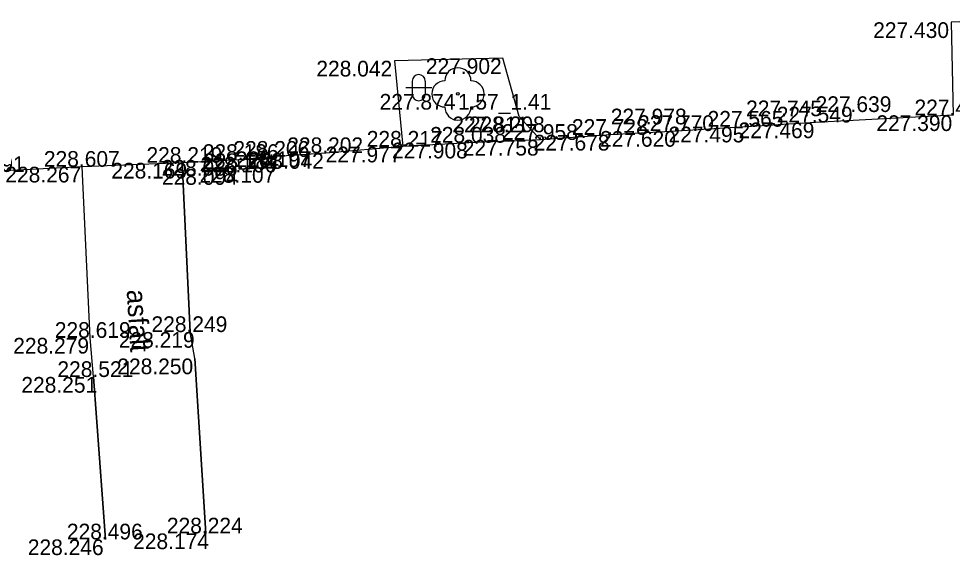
# Model space of a CAD drawing. Extents: x -599516 to -599132, y -1163668 to -1163119.
# Drawn here: x -599405.11 to -599387.26, y -1163182.81 to -1163172.56 of the extents above; entities that cross this region are included whole.
import ezdxf

# ---------------------------------------------------------------- set-up
doc = ezdxf.new("R2010")
doc.units = 0
for name, color, linetype in [('Bod-oznac1', 7, 'Continuous'), ('Bod-oznac2', 7, 'Continuous'), ('Bod-oznac3', 7, 'Continuous'), ('Bod-vyska1', 7, 'Continuous'), ('Bod-vyska2', 7, 'Continuous'), ('Bod-vyska3', 7, 'Continuous'), ('Z_cela-hrobu-dolni-linie', 7, 'Continuous'), ('Z_cela-hrobu-horni-linie', 7, 'Continuous'), ('Z_chodnik', 7, 'Continuous'), ('Z_komunikace', 7, 'Continuous'), ('Z_kultury-znacky', 7, 'Continuous'), ('Z_obvod-kmene-spodek-ve-vysce1_2m', 7, 'Continuous'), ('Z_popis-budov-povrchu', 7, 'Continuous'), ('Z_stromy-kere', 7, 'Continuous')]:
    doc.layers.add(name, color=color, linetype=linetype)

msp = doc.modelspace()

# ---------------------------------------------------------------- linework, layer by layer
at = {"layer": 'Bod-oznac1'}
for p, q in [((-599387.284, -1163172.626), (-599387.284, -1163172.626)), ((-599397.929, -1163173.362), (-599397.929, -1163173.362)), ((-599395.857, -1163173.314), (-599395.857, -1163173.314)), ((-599396.714, -1163173.995), (-599396.714, -1163173.995)), ((-599395.545, -1163174.429), (-599395.545, -1163174.429)), ((-599389.878, -1163174.541), (-599389.878, -1163174.541)), ((-599393.792, -1163174.777), (-599393.792, -1163174.777)), ((-599392.527, -1163174.704), (-599392.527, -1163174.704)), ((-599391.206, -1163174.621), (-599391.206, -1163174.621)), ((-599396.505, -1163174.927), (-599396.505, -1163174.927)), ((-599395.136, -1163174.873), (-599395.136, -1163174.873)), ((-599399.236, -1163175.126), (-599399.236, -1163175.126)), ((-599397.766, -1163175.003), (-599397.766, -1163175.003)), ((-599401.984, -1163175.312), (-599401.984, -1163175.312)), ((-599400.908, -1163175.257), (-599400.908, -1163175.257)), ((-599400.271, -1163175.196), (-599400.271, -1163175.196)), ((-599403.893, -1163175.387), (-599403.893, -1163175.387)), ((-599400.892, -1163175.432), (-599400.892, -1163175.432)), ((-599400.276, -1163175.393), (-599400.276, -1163175.393)), ((-599401.83, -1163178.546), (-599401.83, -1163178.546)), ((-599403.742, -1163178.657), (-599403.742, -1163178.657)), ((-599401.744, -1163179.052), (-599401.744, -1163179.052)), ((-599403.68, -1163179.405), (-599403.68, -1163179.405)), ((-599401.531, -1163182.395), (-599401.531, -1163182.395)), ((-599403.453, -1163182.509), (-599403.453, -1163182.509))]:
    msp.add_line(p, q, dxfattribs=at)
at = {"layer": 'Bod-oznac2'}
for p, q in [((-599389.878, -1163174.541), (-599389.878, -1163174.541)), ((-599393.792, -1163174.777), (-599393.792, -1163174.777)), ((-599392.527, -1163174.704), (-599392.527, -1163174.704)), ((-599391.206, -1163174.621), (-599391.206, -1163174.621)), ((-599396.505, -1163174.927), (-599396.505, -1163174.927)), ((-599395.136, -1163174.873), (-599395.136, -1163174.873)), ((-599399.236, -1163175.126), (-599399.236, -1163175.126)), ((-599397.766, -1163175.003), (-599397.766, -1163175.003)), ((-599401.984, -1163175.312), (-599401.984, -1163175.312)), ((-599400.908, -1163175.257), (-599400.908, -1163175.257)), ((-599400.271, -1163175.196), (-599400.271, -1163175.196)), ((-599403.893, -1163175.387), (-599403.893, -1163175.387)), ((-599400.892, -1163175.432), (-599400.892, -1163175.432)), ((-599400.276, -1163175.393), (-599400.276, -1163175.393)), ((-599401.83, -1163178.546), (-599401.83, -1163178.546)), ((-599403.742, -1163178.657), (-599403.742, -1163178.657)), ((-599403.68, -1163179.405), (-599403.68, -1163179.405)), ((-599401.531, -1163182.395), (-599401.531, -1163182.395)), ((-599403.453, -1163182.509), (-599403.453, -1163182.509))]:
    msp.add_line(p, q, dxfattribs=at)
at = {"layer": 'Bod-oznac3'}
for p, q in [((-599389.878, -1163174.541), (-599389.878, -1163174.541)), ((-599393.792, -1163174.777), (-599393.792, -1163174.777)), ((-599391.206, -1163174.621), (-599391.206, -1163174.621)), ((-599396.505, -1163174.927), (-599396.505, -1163174.927))]:
    msp.add_line(p, q, dxfattribs=at)
at = {"layer": 'Z_cela-hrobu-dolni-linie'}
for points in [[(-599395.136, -1163174.873), (-599396.505, -1163174.927), (-599397.766, -1163175.003)], [(-599400.908, -1163175.257), (-599400.892, -1163175.432), (-599400.276, -1163175.393), (-599400.271, -1163175.196)]]:
    msp.add_lwpolyline(points, dxfattribs=at)
at = {"layer": 'Z_cela-hrobu-horni-linie'}
for p, q in [((-599401.744, -1163179.052), (-599401.531, -1163182.395)), ((-599403.68, -1163179.405), (-599403.453, -1163182.509))]:
    msp.add_line(p, q, dxfattribs=at)
for points in [[(-599387.246, -1163174.404), (-599389.878, -1163174.541), (-599389.878, -1163174.541), (-599391.206, -1163174.621), (-599391.206, -1163174.621), (-599392.527, -1163174.704), (-599393.792, -1163174.777), (-599393.792, -1163174.777), (-599395.136, -1163174.873), (-599396.505, -1163174.927), (-599396.505, -1163174.927), (-599397.766, -1163175.003), (-599399.236, -1163175.126), (-599400.271, -1163175.196), (-599400.276, -1163175.393), (-599400.892, -1163175.432), (-599400.908, -1163175.257), (-599401.984, -1163175.312), (-599401.83, -1163178.546)], [(-599403.742, -1163178.657), (-599403.893, -1163175.387), (-599405.762, -1163175.487)]]:
    msp.add_lwpolyline(points, dxfattribs=at)
at = {"layer": 'Z_chodnik'}
for points in [[(-599401.531, -1163182.395), (-599401.744, -1163179.052), (-599401.83, -1163178.546), (-599401.984, -1163175.312)], [(-599403.453, -1163182.509), (-599403.68, -1163179.405), (-599403.742, -1163178.657), (-599403.893, -1163175.387)]]:
    msp.add_lwpolyline(points, dxfattribs=at)
at = {"layer": 'Z_komunikace'}
for points in [[(-599385.648, -1163172.557), (-599387.284, -1163172.626), (-599387.246, -1163174.404), (-599389.878, -1163174.541), (-599391.206, -1163174.621), (-599392.527, -1163174.704), (-599393.792, -1163174.777), (-599395.136, -1163174.873), (-599395.545, -1163174.429), (-599395.857, -1163173.314), (-599397.929, -1163173.362), (-599397.766, -1163175.003), (-599399.236, -1163175.126), (-599400.271, -1163175.196), (-599400.908, -1163175.257), (-599401.984, -1163175.312)], [(-599401.984, -1163175.312), (-599403.893, -1163175.387)], [(-599403.893, -1163175.387), (-599405.762, -1163175.487)]]:
    msp.add_lwpolyline(points, dxfattribs=at)
at = {"layer": 'Z_kultury-znacky'}
for p, q in [((-599397.712, -1163173.875), (-599397.212, -1163173.875)), ((-599397.587, -1163173.75), (-599397.587, -1163174)), ((-599397.337, -1163173.75), (-599397.337, -1163174))]:
    msp.add_line(p, q, dxfattribs=at)
for centre, start, end in [((-599397.462, -1163173.75), 0, 180), ((-599397.462, -1163174), 180, 0)]:
    msp.add_arc(centre, 0.125, start, end, dxfattribs=at)
at = {"layer": 'Z_stromy-kere'}
msp.add_circle((-599396.714, -1163173.995), 0.025, dxfattribs=at)
for centre, start, end in [((-599396.714, -1163173.745), 0, 180), ((-599396.964, -1163173.995), 90, 270), ((-599396.464, -1163173.995), 270, 90), ((-599396.714, -1163174.245), 180, 0)]:
    msp.add_arc(centre, 0.25, start, end, dxfattribs=at)

# ---------------------------------------------------------------- texts
at = {"layer": 'Bod-vyska1'}
for s, p in [('227.430', (-599388.777, -1163172.926)), ('228.042', (-599399.42, -1163173.662)), ('227.902', (-599397.327, -1163173.614)), ('227.874', (-599398.211, -1163174.295)), ('227.811', (-599396.82, -1163174.729)), ('227.390', (-599388.716, -1163174.704)), ('227.495', (-599392.689, -1163174.921)), ('227.469', (-599391.35, -1163174.841)), ('227.678', (-599395.266, -1163175.077)), ('227.620', (-599393.997, -1163175.004)), ('227.908', (-599397.975, -1163175.227)), ('227.758', (-599396.621, -1163175.173)), ('228.042', (-599400.727, -1163175.426)), ('227.977', (-599399.242, -1163175.303)), ('228.169', (-599403.339, -1163175.612)), ('228.086', (-599402.376, -1163175.557)), ('228.106', (-599401.635, -1163175.496)), ('228.267', (-599405.365, -1163175.687)), ('228.094', (-599402.372, -1163175.732)), ('228.107', (-599401.654, -1163175.693)), ('228.219', (-599403.196, -1163178.846)), ('228.279', (-599405.214, -1163178.957)), ('228.250', (-599403.224, -1163179.352)), ('228.251', (-599405.058, -1163179.705)), ('228.174', (-599402.922, -1163182.695)), ('228.246', (-599404.935, -1163182.809))]:
    msp.add_text(s, height=0.3, dxfattribs=at).set_placement(p)
at = {"layer": 'Bod-vyska2'}
for s, p in [('227.549', (-599390.62, -1163174.541)), ('227.490', (-599387.987, -1163174.404)), ('227.770', (-599393.27, -1163174.704)), ('227.565', (-599391.942, -1163174.621)), ('227.958', (-599395.872, -1163174.873)), ('227.728', (-599394.535, -1163174.777)), ('228.217', (-599398.456, -1163175.003)), ('228.038', (-599397.245, -1163174.927)), ('228.186', (-599401.591, -1163175.257)), ('228.206', (-599401.005, -1163175.196)), ('228.202', (-599399.976, -1163175.126)), ('228.607', (-599404.628, -1163175.387)), ('228.219', (-599402.667, -1163175.312)), ('228.184', (-599401.586, -1163175.432)), ('228.197', (-599400.96, -1163175.393)), ('228.591', (-599406.445, -1163175.487)), ('228.619', (-599404.419, -1163178.657)), ('228.249', (-599402.571, -1163178.546)), ('228.521', (-599404.369, -1163179.405)), ('228.224', (-599402.277, -1163182.395)), ('228.496', (-599404.188, -1163182.509))]:
    msp.add_text(s, height=0.3, dxfattribs=at).set_placement(p)
at = {"layer": 'Bod-vyska3'}
for s, p in [('227.639', (-599389.878, -1163174.341)), ('227.745', (-599391.206, -1163174.421)), ('228.208', (-599396.505, -1163174.727)), ('227.978', (-599393.792, -1163174.577))]:
    msp.add_text(s, height=0.3, dxfattribs=at).set_placement(p)
at = {"layer": 'Z_obvod-kmene-spodek-ve-vysce1_2m'}
msp.add_text('1.57_1.41', height=0.3, dxfattribs=at).set_placement((-599396.714, -1163174.295))
at = {"layer": 'Z_popis-budov-povrchu'}
msp.add_text('asfalt', height=0.375, rotation=273.4503, dxfattribs=at).set_placement((-599403.045, -1163177.743))

doc.saveas('drawing.dxf')
